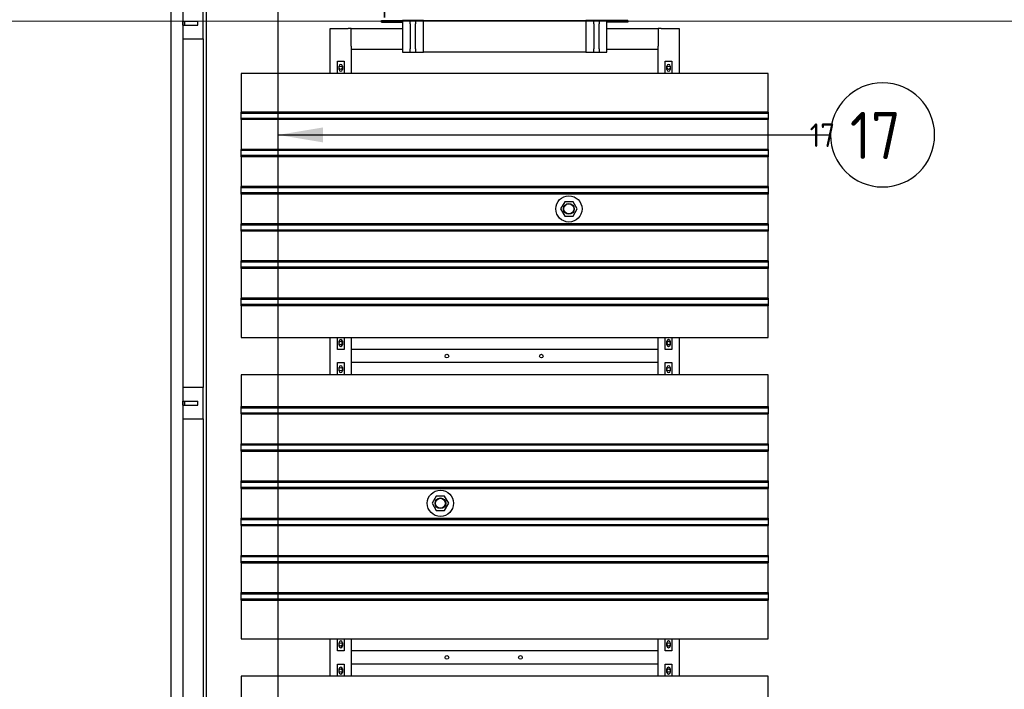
# Model space of a CAD drawing. Extents: x -89225 to 110569, y 13360 to 87647.
# Tile 342 of 478: x 40934 to 44689, y 81388 to 83943. Entities that reach past the tile are written whole.
import ezdxf

# ---------------------------------------------------------------- set-up
doc = ezdxf.new("R2010")
doc.units = 0
for name, color, linetype in [('Beluchtingstank', 253, 'Continuous'), ('Iv-Lines 035', 4, 'Continuous'), ('Iv-Lines 035 @ 100', 4, 'Continuous'), ('Iv-Lines 035 @ 50', 4, 'Continuous')]:
    doc.layers.add(name, color=color, linetype=linetype)
doc.styles.add('ISO', font='ISO.SHX')

# ---------------------------------------------------------------- blocks, each defined once
blk = doc.blocks.new('Leidingwerk beluchtingsinstallatie')
for p, q in [((1288968.4, -925624.9), (1288968.4, -920170.4)), ((1289241.4, -925624.4), (1289241.4, -920170.4))]:
    blk.add_line(p, q)
blk.add_ellipse((1289647.2, -920140.1), major_axis=(0, -142.5), ratio=0.000191, start_param=5.583294, end_param=10.124669)
blk = doc.blocks.new('Bordes been 4 beluchtingstank')
for p, q in [((1281021.9, -852942.8), (1281021.9, -860502.8)), ((1281066.9, -852942.8), (1281066.9, -860502.8)), ((1281144.4, -854192.8), (1281144.4, -854072.8)), ((1281066.9, -854125.3), (1281074.4, -854125.3)), ((1281066.9, -854140.3), (1281066.9, -854125.3)), ((1281066.9, -854140.3), (1281074.4, -854140.3)), ((1281074.4, -854125.3), (1281124.4, -854125.3)), ((1281074.4, -854140.3), (1281074.4, -854125.3)), ((1281074.4, -854140.3), (1281124.4, -854140.3)), ((1281124.4, -854140.3), (1281124.4, -854125.3)), ((1281066.9, -854192.8), (1281144.4, -854192.8)), ((1281144.4, -854192.8), (1281144.4, -855522.8)), ((1281144.4, -855522.8), (1281066.9, -855522.8)), ((1281144.4, -855642.8), (1281144.4, -855522.8)), ((1281066.9, -855575.3), (1281074.4, -855575.3)), ((1281066.9, -855590.3), (1281066.9, -855575.3)), ((1281066.9, -855590.3), (1281074.4, -855590.3)), ((1281074.4, -855575.3), (1281124.4, -855575.3)), ((1281074.4, -855590.3), (1281074.4, -855575.3)), ((1281074.4, -855590.3), (1281124.4, -855590.3)), ((1281124.4, -855590.3), (1281124.4, -855575.3)), ((1281066.9, -855642.8), (1281144.4, -855642.8)), ((1281144.4, -855642.8), (1281144.4, -856972.8))]:
    blk.add_line(p, q)
blk = doc.blocks.new('Beluchtingselementen Bosman')
for p, q in [((1281824.4, -854122.8), (1281904.4, -854122.8)), ((1281824.4, -854128.8), (1281824.4, -854122.8)), ((1281824.4, -854128.8), (1281904.4, -854128.8)), ((1281934.4, -854122.8), (1281904.4, -854122.8)), ((1281904.4, -854122.8), (1281904.4, -854242.8)), ((1281934.4, -854128.2), (1281934.4, -854122.8)), ((1281954.4, -854122.8), (1281934.4, -854122.8)), ((1281934.4, -854135.2), (1281934.4, -854128.2)), ((1281934.4, -854135.2), (1281934.4, -854230.4)), ((1281984.4, -854122.8), (1281954.4, -854122.8)), ((1281954.4, -854122.8), (1281954.4, -854128.2)), ((1281954.4, -854128.2), (1281954.4, -854135.2)), ((1281954.4, -854230.4), (1281954.4, -854135.2)), ((1281984.4, -854122.8), (1282604.4, -854122.8)), ((1281984.4, -854242.8), (1281984.4, -854122.8)), ((1282634.4, -854122.8), (1282604.4, -854122.8)), ((1282604.4, -854122.8), (1282604.4, -854242.8)), ((1282654.4, -854122.8), (1282634.4, -854122.8)), ((1282634.4, -854128.2), (1282634.4, -854122.8)), ((1282634.4, -854135.2), (1282634.4, -854128.2)), ((1282634.4, -854135.2), (1282634.4, -854230.4)), ((1282684.4, -854122.8), (1282654.4, -854122.8)), ((1282654.4, -854122.8), (1282654.4, -854128.2)), ((1282654.4, -854128.2), (1282654.4, -854135.2)), ((1282654.4, -854230.4), (1282654.4, -854135.2)), ((1282684.4, -854242.8), (1282684.4, -854122.8)), ((1282764.4, -854122.8), (1282684.4, -854122.8)), ((1282764.4, -854128.8), (1282684.4, -854128.8)), ((1282764.4, -854122.8), (1282764.4, -854128.8)), ((1281629.4, -854324.5), (1281629.4, -854152.8)), ((1281629.4, -854152.8), (1281697.4, -854152.8)), ((1281709.4, -854152.8), (1281697.4, -854152.8)), ((1281709.4, -854152.8), (1281904.4, -854152.8)), ((1281709.4, -854220.8), (1281709.4, -854152.8)), ((1282684.4, -854152.8), (1282879.4, -854152.8)), ((1282891.4, -854152.8), (1282879.4, -854152.8)), ((1282879.4, -854152.8), (1282879.4, -854220.8)), ((1282891.4, -854152.8), (1282959.4, -854152.8)), ((1282959.4, -854152.8), (1282959.4, -854324.5)), ((1281709.4, -854220.8), (1281709.4, -854232.8)), ((1281709.4, -854232.8), (1281709.4, -854324.5)), ((1281904.4, -854232.8), (1281709.4, -854232.8)), ((1281904.4, -854242.8), (1281934.4, -854242.8)), ((1281934.4, -854237.4), (1281934.4, -854230.4)), ((1281934.4, -854242.8), (1281934.4, -854237.4)), ((1281934.4, -854242.8), (1281954.4, -854242.8)), ((1281954.4, -854230.4), (1281954.4, -854237.4)), ((1281954.4, -854237.4), (1281954.4, -854242.8)), ((1281954.4, -854242.8), (1281984.4, -854242.8)), ((1282604.4, -854242.8), (1281984.4, -854242.8)), ((1282604.4, -854242.8), (1282634.4, -854242.8)), ((1282634.4, -854237.4), (1282634.4, -854230.4)), ((1282634.4, -854242.8), (1282634.4, -854237.4)), ((1282634.4, -854242.8), (1282654.4, -854242.8)), ((1282654.4, -854230.4), (1282654.4, -854237.4)), ((1282654.4, -854237.4), (1282654.4, -854242.8)), ((1282654.4, -854242.8), (1282684.4, -854242.8)), ((1282879.4, -854232.8), (1282684.4, -854232.8)), ((1282879.4, -854232.8), (1282879.4, -854220.8)), ((1282879.4, -854324.5), (1282879.4, -854232.8)), ((1281656.9, -854324.5), (1281656.9, -854277.9)), ((1281656.9, -854277.9), (1281681.9, -854277.9)), ((1281681.9, -854277.9), (1281681.9, -854324.5)), ((1282906.9, -854324.5), (1282906.9, -854277.9)), ((1282906.9, -854277.9), (1282931.9, -854277.9)), ((1282931.9, -854277.9), (1282931.9, -854324.5)), ((1283299.4, -854324.5), (1281289.4, -854324.5)), ((1281289.4, -854324.5), (1281289.4, -854472)), ((1281662.9, -854309.5), (1281662.9, -854296.5)), ((1281675.9, -854296.5), (1281675.9, -854309.5)), ((1282912.9, -854309.5), (1282912.9, -854296.5)), ((1282925.9, -854296.5), (1282925.9, -854309.5)), ((1283299.4, -854472), (1283299.4, -854324.5)), ((1281289.4, -854472.7), (1281289.4, -854472)), ((1283299.4, -854472), (1281289.4, -854472)), ((1281289.4, -854475.5), (1281289.4, -854472.7)), ((1283299.4, -854472.7), (1281289.4, -854472.7)), ((1281289.4, -854475.5), (1281289.4, -854476.7)), ((1281289.4, -854478.3), (1281289.4, -854476.7)), ((1283299.4, -854476.7), (1281289.4, -854476.7)), ((1281289.4, -854494.3), (1281289.4, -854478.3)), ((1283299.4, -854472), (1283299.4, -854472.7)), ((1283299.4, -854472.7), (1283299.4, -854475.5)), ((1283299.4, -854476.7), (1283299.4, -854475.5)), ((1283299.4, -854476.7), (1283299.4, -854478.3)), ((1283299.4, -854478.3), (1283299.4, -854494.3)), ((1281289.4, -854495.8), (1281289.4, -854494.3)), ((1281289.4, -854495.8), (1281289.4, -854497.1)), ((1283299.4, -854495.8), (1281289.4, -854495.8)), ((1281289.4, -854499.9), (1281289.4, -854497.1)), ((1281289.4, -854500.6), (1281289.4, -854499.9)), ((1283299.4, -854499.9), (1281289.4, -854499.9)), ((1281289.4, -854500.6), (1281289.4, -854614)), ((1283299.4, -854500.6), (1281289.4, -854500.6)), ((1283299.4, -854494.3), (1283299.4, -854495.8)), ((1283299.4, -854497.1), (1283299.4, -854495.8)), ((1283299.4, -854497.1), (1283299.4, -854499.9)), ((1283299.4, -854499.9), (1283299.4, -854500.6)), ((1283299.4, -854614), (1283299.4, -854500.6)), ((1281289.4, -854614.7), (1281289.4, -854614)), ((1283299.4, -854614), (1281289.4, -854614)), ((1281289.4, -854617.5), (1281289.4, -854614.7)), ((1283299.4, -854614.7), (1281289.4, -854614.7)), ((1281289.4, -854617.5), (1281289.4, -854618.7)), ((1281289.4, -854620.3), (1281289.4, -854618.7)), ((1283299.4, -854618.7), (1281289.4, -854618.7)), ((1281289.4, -854636.3), (1281289.4, -854620.3)), ((1283299.4, -854614), (1283299.4, -854614.7)), ((1283299.4, -854614.7), (1283299.4, -854617.5)), ((1283299.4, -854618.7), (1283299.4, -854617.5)), ((1283299.4, -854618.7), (1283299.4, -854620.3)), ((1283299.4, -854620.3), (1283299.4, -854636.3)), ((1281289.4, -854637.8), (1281289.4, -854636.3)), ((1281289.4, -854637.8), (1281289.4, -854639.1)), ((1283299.4, -854637.8), (1281289.4, -854637.8)), ((1281289.4, -854641.9), (1281289.4, -854639.1)), ((1281289.4, -854642.6), (1281289.4, -854641.9)), ((1283299.4, -854641.9), (1281289.4, -854641.9)), ((1281289.4, -854642.6), (1281289.4, -854756)), ((1283299.4, -854642.6), (1281289.4, -854642.6)), ((1283299.4, -854636.3), (1283299.4, -854637.8)), ((1283299.4, -854639.1), (1283299.4, -854637.8)), ((1283299.4, -854639.1), (1283299.4, -854641.9)), ((1283299.4, -854641.9), (1283299.4, -854642.6)), ((1283299.4, -854756), (1283299.4, -854642.6)), ((1281289.4, -854756.7), (1281289.4, -854756)), ((1283299.4, -854756), (1281289.4, -854756)), ((1281289.4, -854759.5), (1281289.4, -854756.7)), ((1283299.4, -854756.7), (1281289.4, -854756.7)), ((1281289.4, -854759.5), (1281289.4, -854760.7)), ((1281289.4, -854762.3), (1281289.4, -854760.7)), ((1283299.4, -854760.7), (1281289.4, -854760.7)), ((1281289.4, -854778.3), (1281289.4, -854762.3)), ((1281289.4, -854779.8), (1281289.4, -854778.3)), ((1283299.4, -854756), (1283299.4, -854756.7)), ((1283299.4, -854756.7), (1283299.4, -854759.5)), ((1283299.4, -854760.7), (1283299.4, -854759.5)), ((1283299.4, -854760.7), (1283299.4, -854762.3)), ((1283299.4, -854762.3), (1283299.4, -854778.3)), ((1283299.4, -854778.3), (1283299.4, -854779.8)), ((1281289.4, -854779.8), (1281289.4, -854781.1)), ((1283299.4, -854779.8), (1281289.4, -854779.8)), ((1281289.4, -854783.9), (1281289.4, -854781.1)), ((1281289.4, -854784.6), (1281289.4, -854783.9)), ((1283299.4, -854783.9), (1281289.4, -854783.9)), ((1281289.4, -854784.6), (1281289.4, -854898)), ((1283299.4, -854784.6), (1281289.4, -854784.6)), ((1282523.4, -854813.8), (1282507.6, -854841.4)), ((1282555.2, -854813.7), (1282523.4, -854813.8)), ((1282571.2, -854841.2), (1282555.2, -854813.7)), ((1283299.4, -854781.1), (1283299.4, -854779.8)), ((1283299.4, -854781.1), (1283299.4, -854783.9)), ((1283299.4, -854783.9), (1283299.4, -854784.6)), ((1283299.4, -854898), (1283299.4, -854784.6)), ((1282507.6, -854841.4), (1282523.6, -854868.9)), ((1282555.4, -854868.8), (1282571.2, -854841.2)), ((1282523.6, -854868.9), (1282555.4, -854868.8)), ((1281289.4, -854898.7), (1281289.4, -854898)), ((1283299.4, -854898), (1281289.4, -854898)), ((1281289.4, -854901.5), (1281289.4, -854898.7)), ((1283299.4, -854898.7), (1281289.4, -854898.7)), ((1281289.4, -854901.5), (1281289.4, -854902.7)), ((1281289.4, -854904.3), (1281289.4, -854902.7)), ((1283299.4, -854902.7), (1281289.4, -854902.7)), ((1281289.4, -854920.3), (1281289.4, -854904.3)), ((1281289.4, -854921.8), (1281289.4, -854920.3)), ((1281289.4, -854921.8), (1281289.4, -854923.1)), ((1283299.4, -854921.8), (1281289.4, -854921.8)), ((1281289.4, -854925.9), (1281289.4, -854923.1)), ((1281289.4, -854926.6), (1281289.4, -854925.9)), ((1283299.4, -854925.9), (1281289.4, -854925.9)), ((1281289.4, -854926.6), (1281289.4, -855040)), ((1283299.4, -854926.6), (1281289.4, -854926.6)), ((1283299.4, -854898), (1283299.4, -854898.7)), ((1283299.4, -854898.7), (1283299.4, -854901.5)), ((1283299.4, -854902.7), (1283299.4, -854901.5)), ((1283299.4, -854902.7), (1283299.4, -854904.3)), ((1283299.4, -854904.3), (1283299.4, -854920.3)), ((1283299.4, -854920.3), (1283299.4, -854921.8)), ((1283299.4, -854923.1), (1283299.4, -854921.8)), ((1283299.4, -854923.1), (1283299.4, -854925.9)), ((1283299.4, -854925.9), (1283299.4, -854926.6)), ((1283299.4, -855040), (1283299.4, -854926.6)), ((1281289.4, -855040.7), (1281289.4, -855040)), ((1283299.4, -855040), (1281289.4, -855040)), ((1281289.4, -855043.5), (1281289.4, -855040.7)), ((1283299.4, -855040.7), (1281289.4, -855040.7)), ((1283299.4, -855040), (1283299.4, -855040.7)), ((1283299.4, -855040.7), (1283299.4, -855043.5)), ((1281289.4, -855043.5), (1281289.4, -855044.7)), ((1281289.4, -855046.3), (1281289.4, -855044.7)), ((1283299.4, -855044.7), (1281289.4, -855044.7)), ((1281289.4, -855062.3), (1281289.4, -855046.3)), ((1281289.4, -855063.8), (1281289.4, -855062.3)), ((1281289.4, -855063.8), (1281289.4, -855065.1)), ((1283299.4, -855063.8), (1281289.4, -855063.8)), ((1281289.4, -855067.9), (1281289.4, -855065.1)), ((1281289.4, -855068.6), (1281289.4, -855067.9)), ((1283299.4, -855067.9), (1281289.4, -855067.9)), ((1281289.4, -855068.6), (1281289.4, -855182)), ((1283299.4, -855068.6), (1281289.4, -855068.6)), ((1283299.4, -855044.7), (1283299.4, -855043.5)), ((1283299.4, -855044.7), (1283299.4, -855046.3)), ((1283299.4, -855046.3), (1283299.4, -855062.3)), ((1283299.4, -855062.3), (1283299.4, -855063.8)), ((1283299.4, -855065.1), (1283299.4, -855063.8)), ((1283299.4, -855065.1), (1283299.4, -855067.9)), ((1283299.4, -855067.9), (1283299.4, -855068.6)), ((1283299.4, -855182), (1283299.4, -855068.6)), ((1281289.4, -855182.7), (1281289.4, -855182)), ((1283299.4, -855182), (1281289.4, -855182)), ((1281289.4, -855185.5), (1281289.4, -855182.7)), ((1283299.4, -855182.7), (1281289.4, -855182.7)), ((1281289.4, -855185.5), (1281289.4, -855186.7)), ((1281289.4, -855188.3), (1281289.4, -855186.7)), ((1283299.4, -855186.7), (1281289.4, -855186.7)), ((1281289.4, -855204.3), (1281289.4, -855188.3)), ((1283299.4, -855182), (1283299.4, -855182.7)), ((1283299.4, -855182.7), (1283299.4, -855185.5)), ((1283299.4, -855186.7), (1283299.4, -855185.5)), ((1283299.4, -855186.7), (1283299.4, -855188.3)), ((1283299.4, -855188.3), (1283299.4, -855204.3)), ((1281289.4, -855205.8), (1281289.4, -855204.3)), ((1281289.4, -855205.8), (1281289.4, -855207.1)), ((1283299.4, -855205.8), (1281289.4, -855205.8)), ((1281289.4, -855209.9), (1281289.4, -855207.1)), ((1281289.4, -855210.6), (1281289.4, -855209.9)), ((1283299.4, -855209.9), (1281289.4, -855209.9)), ((1281289.4, -855210.6), (1281289.4, -855331.3)), ((1283299.4, -855210.6), (1281289.4, -855210.6)), ((1283299.4, -855204.3), (1283299.4, -855205.8)), ((1283299.4, -855207.1), (1283299.4, -855205.8)), ((1283299.4, -855207.1), (1283299.4, -855209.9)), ((1283299.4, -855209.9), (1283299.4, -855210.6)), ((1283299.4, -855331.3), (1283299.4, -855210.6)), ((1281289.4, -855331.3), (1283299.4, -855331.3)), ((1281629.4, -855474.5), (1281629.4, -855331.3)), ((1281656.9, -855377.9), (1281656.9, -855331.3)), ((1281681.9, -855331.3), (1281681.9, -855377.9)), ((1281709.4, -855331.3), (1281709.4, -855474.5)), ((1282879.4, -855474.5), (1282879.4, -855331.3)), ((1282906.9, -855377.9), (1282906.9, -855331.3)), ((1282931.9, -855331.3), (1282931.9, -855377.9)), ((1282959.4, -855331.3), (1282959.4, -855474.5)), ((1281681.9, -855377.9), (1281656.9, -855377.9)), ((1281662.9, -855359.3), (1281662.9, -855346.3)), ((1281675.9, -855346.3), (1281675.9, -855359.3)), ((1282879.4, -855377.8), (1281709.4, -855377.8)), ((1281709.4, -855377.8), (1281709.4, -855421.8)), ((1282879.4, -855421.8), (1282879.4, -855377.8)), ((1282931.9, -855377.9), (1282906.9, -855377.9)), ((1282912.9, -855359.3), (1282912.9, -855346.3)), ((1282925.9, -855346.3), (1282925.9, -855359.3)), ((1281656.9, -855474.5), (1281656.9, -855427.9)), ((1281656.9, -855427.9), (1281681.9, -855427.9)), ((1281662.9, -855459.5), (1281662.9, -855446.5)), ((1281675.9, -855446.5), (1281675.9, -855459.5)), ((1281681.9, -855427.9), (1281681.9, -855474.5)), ((1282879.4, -855427.8), (1281709.4, -855427.8)), ((1282906.9, -855474.5), (1282906.9, -855427.9)), ((1282906.9, -855427.9), (1282931.9, -855427.9)), ((1282912.9, -855459.5), (1282912.9, -855446.5)), ((1282925.9, -855446.5), (1282925.9, -855459.5)), ((1282931.9, -855427.9), (1282931.9, -855474.5)), ((1283299.4, -855474.5), (1281289.4, -855474.5)), ((1281289.4, -855474.5), (1281289.4, -855595.2)), ((1283299.4, -855595.2), (1283299.4, -855474.5)), ((1281289.4, -855595.9), (1281289.4, -855595.2)), ((1281289.4, -855595.2), (1283299.4, -855595.2)), ((1281289.4, -855598.7), (1281289.4, -855595.9)), ((1281289.4, -855595.9), (1283299.4, -855595.9)), ((1281289.4, -855598.7), (1281289.4, -855599.9)), ((1281289.4, -855601.5), (1281289.4, -855599.9)), ((1281289.4, -855599.9), (1283299.4, -855599.9)), ((1281289.4, -855617.5), (1281289.4, -855601.5)), ((1283299.4, -855595.2), (1283299.4, -855595.9)), ((1283299.4, -855595.9), (1283299.4, -855598.7)), ((1283299.4, -855599.9), (1283299.4, -855598.7)), ((1283299.4, -855599.9), (1283299.4, -855601.5)), ((1283299.4, -855601.5), (1283299.4, -855617.5)), ((1281289.4, -855619), (1281289.4, -855617.5)), ((1281289.4, -855619), (1281289.4, -855620.3)), ((1281289.4, -855619), (1283299.4, -855619)), ((1281289.4, -855623.1), (1281289.4, -855620.3)), ((1281289.4, -855623.8), (1281289.4, -855623.1)), ((1281289.4, -855623.1), (1283299.4, -855623.1)), ((1281289.4, -855623.8), (1281289.4, -855737.2)), ((1281289.4, -855623.8), (1283299.4, -855623.8)), ((1283299.4, -855617.5), (1283299.4, -855619)), ((1283299.4, -855620.3), (1283299.4, -855619)), ((1283299.4, -855620.3), (1283299.4, -855623.1)), ((1283299.4, -855623.1), (1283299.4, -855623.8)), ((1283299.4, -855737.2), (1283299.4, -855623.8)), ((1281289.4, -855737.9), (1281289.4, -855737.2)), ((1281289.4, -855737.2), (1283299.4, -855737.2)), ((1281289.4, -855740.7), (1281289.4, -855737.9)), ((1281289.4, -855737.9), (1283299.4, -855737.9)), ((1281289.4, -855740.7), (1281289.4, -855741.9)), ((1281289.4, -855743.5), (1281289.4, -855741.9)), ((1281289.4, -855741.9), (1283299.4, -855741.9)), ((1281289.4, -855759.5), (1281289.4, -855743.5)), ((1283299.4, -855737.2), (1283299.4, -855737.9)), ((1283299.4, -855737.9), (1283299.4, -855740.7)), ((1283299.4, -855741.9), (1283299.4, -855740.7)), ((1283299.4, -855741.9), (1283299.4, -855743.5)), ((1283299.4, -855743.5), (1283299.4, -855759.5)), ((1281289.4, -855761), (1281289.4, -855759.5)), ((1281289.4, -855761), (1281289.4, -855762.3)), ((1281289.4, -855761), (1283299.4, -855761)), ((1281289.4, -855765.1), (1281289.4, -855762.3)), ((1281289.4, -855765.8), (1281289.4, -855765.1)), ((1281289.4, -855765.1), (1283299.4, -855765.1)), ((1281289.4, -855765.8), (1281289.4, -855879.2)), ((1281289.4, -855765.8), (1283299.4, -855765.8)), ((1283299.4, -855759.5), (1283299.4, -855761)), ((1283299.4, -855762.3), (1283299.4, -855761)), ((1283299.4, -855762.3), (1283299.4, -855765.1)), ((1283299.4, -855765.1), (1283299.4, -855765.8)), ((1283299.4, -855879.2), (1283299.4, -855765.8)), ((1281289.4, -855879.9), (1281289.4, -855879.2)), ((1281289.4, -855879.2), (1283299.4, -855879.2)), ((1281289.4, -855882.7), (1281289.4, -855879.9)), ((1281289.4, -855879.9), (1283299.4, -855879.9)), ((1281289.4, -855882.7), (1281289.4, -855883.9)), ((1281289.4, -855885.5), (1281289.4, -855883.9)), ((1281289.4, -855883.9), (1283299.4, -855883.9)), ((1281289.4, -855901.5), (1281289.4, -855885.5)), ((1281289.4, -855903), (1281289.4, -855901.5)), ((1281289.4, -855903), (1281289.4, -855904.3)), ((1281289.4, -855903), (1283299.4, -855903)), ((1281289.4, -855907.1), (1281289.4, -855904.3)), ((1283299.4, -855879.2), (1283299.4, -855879.9)), ((1283299.4, -855879.9), (1283299.4, -855882.7)), ((1283299.4, -855883.9), (1283299.4, -855882.7)), ((1283299.4, -855883.9), (1283299.4, -855885.5)), ((1283299.4, -855885.5), (1283299.4, -855901.5)), ((1283299.4, -855901.5), (1283299.4, -855903)), ((1283299.4, -855904.3), (1283299.4, -855903)), ((1283299.4, -855904.3), (1283299.4, -855907.1)), ((1281289.4, -855907.8), (1281289.4, -855907.1)), ((1281289.4, -855907.1), (1283299.4, -855907.1)), ((1281289.4, -855907.8), (1281289.4, -856021.2)), ((1281289.4, -855907.8), (1283299.4, -855907.8)), ((1282033.4, -855937), (1282017.6, -855964.6)), ((1282065.2, -855936.9), (1282033.4, -855937)), ((1282081.2, -855964.4), (1282065.2, -855936.9)), ((1283299.4, -855907.1), (1283299.4, -855907.8)), ((1283299.4, -856021.2), (1283299.4, -855907.8)), ((1282017.6, -855964.6), (1282033.6, -855992.1)), ((1282065.4, -855992), (1282081.2, -855964.4)), ((1282033.6, -855992.1), (1282065.4, -855992)), ((1281289.4, -856021.9), (1281289.4, -856021.2)), ((1281289.4, -856021.2), (1283299.4, -856021.2)), ((1281289.4, -856024.7), (1281289.4, -856021.9)), ((1281289.4, -856021.9), (1283299.4, -856021.9)), ((1281289.4, -856024.7), (1281289.4, -856025.9)), ((1281289.4, -856027.5), (1281289.4, -856025.9)), ((1281289.4, -856025.9), (1283299.4, -856025.9)), ((1281289.4, -856043.5), (1281289.4, -856027.5)), ((1281289.4, -856045), (1281289.4, -856043.5)), ((1281289.4, -856045), (1281289.4, -856046.3)), ((1281289.4, -856045), (1283299.4, -856045)), ((1281289.4, -856049.1), (1281289.4, -856046.3)), ((1281289.4, -856049.8), (1281289.4, -856049.1)), ((1281289.4, -856049.1), (1283299.4, -856049.1)), ((1281289.4, -856049.8), (1281289.4, -856163.2)), ((1281289.4, -856049.8), (1283299.4, -856049.8)), ((1283299.4, -856021.2), (1283299.4, -856021.9)), ((1283299.4, -856021.9), (1283299.4, -856024.7)), ((1283299.4, -856025.9), (1283299.4, -856024.7)), ((1283299.4, -856025.9), (1283299.4, -856027.5)), ((1283299.4, -856027.5), (1283299.4, -856043.5)), ((1283299.4, -856043.5), (1283299.4, -856045)), ((1283299.4, -856046.3), (1283299.4, -856045)), ((1283299.4, -856046.3), (1283299.4, -856049.1)), ((1283299.4, -856049.1), (1283299.4, -856049.8)), ((1283299.4, -856163.2), (1283299.4, -856049.8)), ((1281289.4, -856163.9), (1281289.4, -856163.2)), ((1281289.4, -856163.2), (1283299.4, -856163.2)), ((1281289.4, -856166.7), (1281289.4, -856163.9)), ((1281289.4, -856163.9), (1283299.4, -856163.9)), ((1281289.4, -856166.7), (1281289.4, -856167.9)), ((1281289.4, -856169.5), (1281289.4, -856167.9)), ((1281289.4, -856167.9), (1283299.4, -856167.9)), ((1283299.4, -856163.2), (1283299.4, -856163.9)), ((1283299.4, -856163.9), (1283299.4, -856166.7)), ((1283299.4, -856167.9), (1283299.4, -856166.7)), ((1283299.4, -856167.9), (1283299.4, -856169.5)), ((1281289.4, -856185.5), (1281289.4, -856169.5)), ((1281289.4, -856187), (1281289.4, -856185.5)), ((1281289.4, -856187), (1281289.4, -856188.3)), ((1281289.4, -856187), (1283299.4, -856187)), ((1281289.4, -856191.1), (1281289.4, -856188.3)), ((1281289.4, -856191.8), (1281289.4, -856191.1)), ((1281289.4, -856191.1), (1283299.4, -856191.1)), ((1281289.4, -856191.8), (1281289.4, -856305.2)), ((1281289.4, -856191.8), (1283299.4, -856191.8)), ((1283299.4, -856169.5), (1283299.4, -856185.5)), ((1283299.4, -856185.5), (1283299.4, -856187)), ((1283299.4, -856188.3), (1283299.4, -856187)), ((1283299.4, -856188.3), (1283299.4, -856191.1)), ((1283299.4, -856191.1), (1283299.4, -856191.8)), ((1283299.4, -856305.2), (1283299.4, -856191.8)), ((1281289.4, -856305.9), (1281289.4, -856305.2)), ((1281289.4, -856305.2), (1283299.4, -856305.2)), ((1281289.4, -856308.7), (1281289.4, -856305.9)), ((1281289.4, -856305.9), (1283299.4, -856305.9)), ((1281289.4, -856308.7), (1281289.4, -856309.9)), ((1281289.4, -856311.5), (1281289.4, -856309.9)), ((1281289.4, -856309.9), (1283299.4, -856309.9)), ((1281289.4, -856327.5), (1281289.4, -856311.5)), ((1283299.4, -856305.2), (1283299.4, -856305.9)), ((1283299.4, -856305.9), (1283299.4, -856308.7)), ((1283299.4, -856309.9), (1283299.4, -856308.7)), ((1283299.4, -856309.9), (1283299.4, -856311.5)), ((1283299.4, -856311.5), (1283299.4, -856327.5)), ((1281289.4, -856329), (1281289.4, -856327.5)), ((1281289.4, -856329), (1281289.4, -856330.3)), ((1281289.4, -856329), (1283299.4, -856329)), ((1281289.4, -856333.1), (1281289.4, -856330.3)), ((1281289.4, -856333.8), (1281289.4, -856333.1)), ((1281289.4, -856333.1), (1283299.4, -856333.1)), ((1281289.4, -856333.8), (1281289.4, -856481.3)), ((1281289.4, -856333.8), (1283299.4, -856333.8)), ((1283299.4, -856327.5), (1283299.4, -856329)), ((1283299.4, -856330.3), (1283299.4, -856329)), ((1283299.4, -856330.3), (1283299.4, -856333.1)), ((1283299.4, -856333.1), (1283299.4, -856333.8)), ((1283299.4, -856481.3), (1283299.4, -856333.8)), ((1281289.4, -856481.3), (1283299.4, -856481.3)), ((1281629.4, -856624.5), (1281629.4, -856481.3)), ((1281656.9, -856527.9), (1281656.9, -856481.3)), ((1281662.9, -856509.3), (1281662.9, -856496.3)), ((1281675.9, -856496.3), (1281675.9, -856509.3)), ((1281681.9, -856481.3), (1281681.9, -856527.9)), ((1281709.4, -856481.3), (1281709.4, -856624.5)), ((1282879.4, -856624.5), (1282879.4, -856481.3)), ((1282906.9, -856527.9), (1282906.9, -856481.3)), ((1282912.9, -856509.3), (1282912.9, -856496.3)), ((1282925.9, -856496.3), (1282925.9, -856509.3)), ((1282931.9, -856481.3), (1282931.9, -856527.9)), ((1282959.4, -856481.3), (1282959.4, -856624.5)), ((1281681.9, -856527.9), (1281656.9, -856527.9)), ((1282879.4, -856527.8), (1281709.4, -856527.8)), ((1281709.4, -856527.8), (1281709.4, -856571.8)), ((1282879.4, -856571.8), (1282879.4, -856527.8)), ((1282931.9, -856527.9), (1282906.9, -856527.9)), ((1281656.9, -856624.5), (1281656.9, -856577.9)), ((1281656.9, -856577.9), (1281681.9, -856577.9)), ((1281681.9, -856577.9), (1281681.9, -856624.5)), ((1282879.4, -856577.8), (1281709.4, -856577.8)), ((1282906.9, -856624.5), (1282906.9, -856577.9)), ((1282906.9, -856577.9), (1282931.9, -856577.9)), ((1282931.9, -856577.9), (1282931.9, -856624.5)), ((1281662.9, -856609.5), (1281662.9, -856596.5)), ((1281675.9, -856596.5), (1281675.9, -856609.5)), ((1282912.9, -856609.5), (1282912.9, -856596.5)), ((1282925.9, -856596.5), (1282925.9, -856609.5)), ((1283299.4, -856624.5), (1281289.4, -856624.5)), ((1281289.4, -856624.5), (1281289.4, -856772)), ((1283299.4, -856772), (1283299.4, -856624.5))]:
    blk.add_line(p, q)
for centre, radius in [((1281669.4, -854302.8), 6.5), ((1282919.4, -854302.8), 6.5), ((1282539.4, -854841.3), 50), ((1282539.4, -854841.3), 20.5), ((1282539.4, -854841.3), 19), ((1281669.4, -855352.8), 6.5), ((1282919.4, -855352.8), 6.5), ((1282074.4, -855402.8), 7), ((1282434.4, -855402.8), 7), ((1281669.4, -855452.8), 6.5), ((1282919.4, -855452.8), 6.5), ((1282049.4, -855964.5), 50), ((1282049.4, -855964.5), 20.5), ((1282049.4, -855964.5), 19), ((1281669.4, -856502.8), 6.5), ((1282919.4, -856502.8), 6.5), ((1282074.4, -856552.8), 7), ((1282354.4, -856552.8), 7), ((1281669.4, -856602.8), 6.5), ((1282919.4, -856602.8), 6.5)]:
    blk.add_circle(centre, radius)
for centre, start, end in [((1281669.4, -854296.5), 0, 180), ((1282919.4, -854296.5), 360, 180), ((1281669.4, -854309.5), 180, 0), ((1282919.4, -854309.5), 180, 360), ((1281669.4, -855346.3), 360, 180), ((1282919.4, -855346.3), 0, 180), ((1281669.4, -855359.3), 180, 360), ((1282919.4, -855359.3), 180, 0), ((1281669.4, -855446.5), 0, 180), ((1282919.4, -855446.5), 360, 180), ((1281669.4, -855459.5), 180, 0), ((1282919.4, -855459.5), 180, 360), ((1281669.4, -856496.3), 360, 180), ((1282919.4, -856496.3), 0, 180), ((1281669.4, -856509.3), 180, 360), ((1282919.4, -856509.3), 180, 0), ((1281669.4, -856596.5), 0, 180), ((1281669.4, -856609.5), 180, 0), ((1282919.4, -856596.5), 360, 180), ((1282919.4, -856609.5), 180, 360)]:
    blk.add_arc(centre, 6.5, start, end)
blk = doc.blocks.new('*U72')
for points in [[(-18.737, 0), (0, 0)], [(0, 0), (2.324, 0)]]:
    blk.add_lwpolyline(points)
blk.add_circle((4.31, 0), 1.986)
blk.add_solid([(-17.028, -0.285), (-18.737, 0), (-17.028, 0.285)])
at = {"style": 'ISO'}
blk.add_attdef('NUMMER', (3.146, -0.835), '', height=1.8, dxfattribs=at)
blk = doc.blocks.new('*U545')
at = {"layer": 'Iv-Lines 035 @ 100'}
ref = blk.add_blockref('*U72', (43793.7, 83503.2), dxfattribs=dict(at, xscale=-100, yscale=100, zscale=100, rotation=180))
ref.add_attrib('NUMMER', '17', (44099.9, 83411.2), dxfattribs={"layer": '0', "height": 180, "style": 'ISO'})
at = {"layer": 'Iv-Lines 035 @ 50'}
ref = blk.add_blockref('*U72', (-43793.7, 83503.2), dxfattribs=dict(at, xscale=50, yscale=50, zscale=-50, rotation=180))
ref.add_attrib('NUMMER', '17', (43946.8, 83457.2), dxfattribs={"layer": '0', "height": 90, "style": 'ISO'})

msp = doc.modelspace()

# ---------------------------------------------------------------- linework, layer by layer
at = {"layer": 'Beluchtingstank', "lineweight": 9, "ltscale": 0.01}
msp.add_line((30135.9, 83937.7), (53025.9, 83937.7), dxfattribs=at)

# ---------------------------------------------------------------- block references
msp.add_blockref('Bordes been 4 beluchtingstank', (-1239510.9, 938062.2), dxfattribs=at)
at = {"layer": 'Iv-Lines 035'}
for name, p in [('Leidingwerk beluchtingsinstallatie', (-1247321.4, 1004233.5)), ('Beluchtingselementen Bosman', (-1239510.9, 938062.2)), ('*U545', (0, 0))]:
    msp.add_blockref(name, p, dxfattribs=at)

doc.saveas('drawing.dxf')
